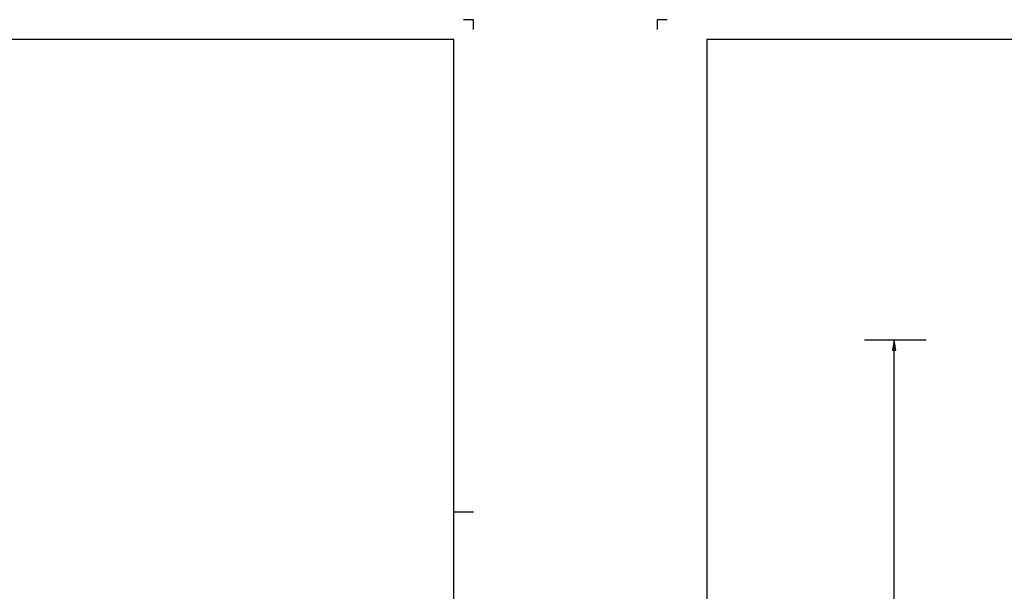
# Model space of a CAD drawing. Extents: x -156717 to 425753, y -51191 to 363295.
# Tile 341 of 502: x 50653 to 75362, y 199570 to 213913. Entities that reach past the tile are written whole.
import ezdxf

# ---------------------------------------------------------------- set-up
doc = ezdxf.new("R2010")
doc.units = 0
doc.header["$LTSCALE"] = 50
doc.layers.add('KADER', color=7, linetype='CONTINUOUS')
doc.layers.add('MAATVOERING', color=1, linetype='CONTINUOUS')

# ---------------------------------------------------------------- blocks, each defined once
blk = doc.blocks.new('KADERA0')
at = {"layer": 'KADER', "color": 1}
for p, q in [((5, 841), (0, 841)), ((0, 841), (0, 836)), ((1189, 841), (1184, 841)), ((1189, 836), (1189, 841)), ((1179, 594), (1189, 594))]:
    blk.add_line(p, q, dxfattribs=at)
at = {"layer": 'KADER', "color": 4}
for p, q in [((25, 831), (25, 10)), ((1179, 831), (25, 831)), ((1179, 10), (1179, 831))]:
    blk.add_line(p, q, dxfattribs=at)

msp = doc.modelspace()

# ---------------------------------------------------------------- linework, layer by layer
at = {"layer": 'MAATVOERING', "linetype": 'Continuous'}
for points in [[(73401.14388, 205872.80735), (71851.14388, 205872.80735)], [(72601.14388, 182072.80735), (72559.44388, 182322.80735), (72642.84388, 182322.80735), (72601.14388, 182072.80735), (72601.14388, 205872.80735), (72559.44388, 205622.80735), (72642.84388, 205622.80735), (72601.14388, 205872.80735)]]:
    msp.add_lwpolyline(points, dxfattribs=at)

# ---------------------------------------------------------------- block references
at = {"layer": 'KADER', "color": 2, "linetype": 'Continuous', "xscale": 50, "yscale": 50, "zscale": 50}
for p in [(2594.59194, 171863.40735), (66648.44388, 171863.40735)]:
    msp.add_blockref('KADERA0', p, dxfattribs=at)

doc.saveas('drawing.dxf')
